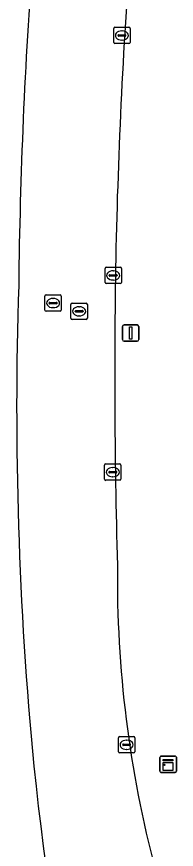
# Model space of a CAD drawing. Extents: x 154324 to 155744, y 382937 to 384188.
# Drawn here: x 155190.1 to 155199.8, y 383248.9 to 383299.8 of the extents above; entities that cross this region are included whole.
import ezdxf

# ---------------------------------------------------------------- set-up
doc = ezdxf.new("R2010")
doc.units = 0
for name, color, linetype in [('IMGEO_Groenvoorziening', 7, 'Continuous'), ('IMGEO_Kast', 7, 'Continuous'), ('IMGEO_Kolk', 7, 'Continuous'), ('IMGEO_Lichtmast', 7, 'Continuous'), ('IMGEO_Rijbaan_lokaal_gesloten', 7, 'Continuous'), ('IMGEO_Rioolput', 7, 'Continuous')]:
    doc.layers.add(name, color=color, linetype=linetype)

msp = doc.modelspace()

# ---------------------------------------------------------------- linework, layer by layer
at = {"layer": 'IMGEO_Groenvoorziening'}
for centre, radius, start, end in [((155564.739, 383277.054), 368.714, 175.45098, 178.56581), ((155497.236, 383280.187), 307.058, 175.61422, 179.41254), ((155592.758, 383277.789), 396.708, 178.77323, 181.66718), ((155417.168, 383275.773), 227.1, 178.09173, 185.50637), ((155265.712, 383265.471), 69.498, 179.36057, 194.88568), ((155421.486, 383278.5), 231.671, 186.07524, 195.77284)]:
    msp.add_arc(centre, radius, start, end, dxfattribs=at)
at = {"layer": 'IMGEO_Kast'}
for p, q in [((155198.813, 383253.68), (155198.813, 383254.521)), ((155198.813, 383254.521), (155198.813, 383253.68)), ((155198.888, 383254.605), (155199.729, 383254.605)), ((155199.729, 383254.605), (155198.888, 383254.605)), ((155199.813, 383254.53), (155199.813, 383253.689)), ((155199.813, 383253.689), (155199.813, 383254.53)), ((155199.738, 383253.605), (155198.897, 383253.605)), ((155198.897, 383253.605), (155199.738, 383253.605))]:
    msp.add_line(p, q, dxfattribs=at)
for points in [[(155199.008, 383254.395), (155199.608, 383254.395), (155199.608, 383254.31), (155199.008, 383254.31), (155199.008, 383254.395)], [(155199.008, 383254.22), (155199.608, 383254.22), (155199.608, 383253.731), (155199.008, 383253.731), (155199.008, 383254.22)]]:
    msp.add_lwpolyline(points, dxfattribs=at)
msp.add_circle((155199.092, 383254.069), 0.0377, dxfattribs=at)
for centre, start, end in [((155198.891, 383254.527), 92.4484, 184.2845), ((155198.891, 383254.527), 92.4484, 184.2845), ((155199.735, 383254.527), 2.4484, 94.2845), ((155199.735, 383254.527), 2.4484, 94.2845), ((155198.891, 383253.683), 182.4484, 274.2845), ((155198.891, 383253.683), 182.4484, 274.2845), ((155199.735, 383253.683), 272.4484, 4.2845), ((155199.735, 383253.683), 272.4484, 4.2845)]:
    msp.add_arc(centre, 0.0779, start, end, dxfattribs=at)
at = {"layer": 'IMGEO_Kolk'}
for p, q in [((155195.991, 383298.185), (155195.991, 383299.037)), ((155196.066, 383299.111), (155196.918, 383299.111)), ((155196.479, 383298.891), (155196.504, 383298.891)), ((155196.992, 383299.037), (155196.992, 383298.185)), ((155196.25, 383298.605), (155196.25, 383298.617)), ((155196.688, 383298.568), (155196.29, 383298.568)), ((155196.293, 383298.654), (155196.691, 383298.654)), ((155196.502, 383298.331), (155196.477, 383298.331)), ((155196.734, 383298.617), (155196.734, 383298.605)), ((155196.918, 383298.111), (155196.066, 383298.111)), ((155195.46, 383283.531), (155195.46, 383284.383)), ((155195.535, 383284.457), (155196.387, 383284.457)), ((155195.762, 383284), (155196.16, 383284)), ((155195.948, 383284.237), (155195.973, 383284.237)), ((155196.461, 383284.383), (155196.461, 383283.531)), ((155195.719, 383283.951), (155195.719, 383283.963)), ((155196.157, 383283.914), (155195.759, 383283.914)), ((155195.971, 383283.677), (155195.946, 383283.677)), ((155196.203, 383283.963), (155196.203, 383283.951)), ((155196.387, 383283.457), (155195.535, 383283.457)), ((155195.434, 383271.518), (155195.434, 383272.37)), ((155195.509, 383272.444), (155196.361, 383272.444)), ((155196.435, 383272.37), (155196.435, 383271.518)), ((155195.693, 383271.938), (155195.693, 383271.95)), ((155196.131, 383271.901), (155195.733, 383271.901)), ((155195.736, 383271.987), (155196.134, 383271.987)), ((155195.922, 383272.224), (155195.947, 383272.224)), ((155196.177, 383271.95), (155196.177, 383271.938)), ((155196.361, 383271.444), (155195.509, 383271.444)), ((155195.945, 383271.664), (155195.92, 383271.664)), ((155196.278, 383254.867), (155196.278, 383255.719)), ((155196.353, 383255.793), (155197.205, 383255.793)), ((155196.766, 383255.573), (155196.791, 383255.573)), ((155197.279, 383255.719), (155197.279, 383254.867)), ((155196.537, 383255.287), (155196.537, 383255.299)), ((155196.975, 383255.25), (155196.577, 383255.25)), ((155196.58, 383255.336), (155196.978, 383255.336)), ((155196.789, 383255.013), (155196.764, 383255.013)), ((155197.021, 383255.299), (155197.021, 383255.287)), ((155197.205, 383254.793), (155196.353, 383254.793))]:
    msp.add_line(p, q, dxfattribs=at)
for points in [[(155195.991, 383298.185), (155195.991, 383299.037)], [(155196.066, 383299.111), (155196.918, 383299.111)], [(155196.992, 383299.037), (155196.992, 383298.185)], [(155196.918, 383298.111), (155196.066, 383298.111)], [(155195.46, 383283.531), (155195.46, 383284.383)], [(155195.535, 383284.457), (155196.387, 383284.457)], [(155196.461, 383284.383), (155196.461, 383283.531)], [(155196.387, 383283.457), (155195.535, 383283.457)], [(155195.434, 383271.518), (155195.434, 383272.37)], [(155195.509, 383272.444), (155196.361, 383272.444)], [(155196.435, 383272.37), (155196.435, 383271.518)], [(155196.361, 383271.444), (155195.509, 383271.444)], [(155196.278, 383254.867), (155196.278, 383255.719)], [(155196.353, 383255.793), (155197.205, 383255.793)], [(155197.279, 383255.719), (155197.279, 383254.867)], [(155197.205, 383254.793), (155196.353, 383254.793)]]:
    msp.add_lwpolyline(points, dxfattribs=at)
for centre, radius, start, end in [((155196.068, 383299.035), 0.0765, 91.552, 178.448), ((155196.068, 383299.035), 0.0765, 91.552, 178.448), ((155196.916, 383299.035), 0.0765, 1.552, 88.448), ((155196.916, 383299.035), 0.0765, 1.552, 88.448), ((155196.29, 383298.614), 0.0403, 85.8775, 175.7526), ((155196.287, 383298.604), 0.0366, 178.938, 274.7102), ((155196.691, 383298.611), 0.043, 264.8664, 352.4533), ((155196.695, 383298.616), 0.0386, 1.7309, 96.639), ((155196.068, 383298.187), 0.0765, 181.552, 268.448), ((155196.068, 383298.187), 0.0765, 181.552, 268.448), ((155196.916, 383298.187), 0.0765, 271.552, 358.448), ((155196.916, 383298.187), 0.0765, 271.552, 358.448), ((155195.537, 383284.381), 0.0765, 91.552, 178.448), ((155195.537, 383284.381), 0.0765, 91.552, 178.448), ((155195.759, 383283.96), 0.0403, 85.8775, 175.7526), ((155196.164, 383283.962), 0.0386, 1.7309, 96.639), ((155196.385, 383284.381), 0.0765, 1.552, 88.448), ((155196.385, 383284.381), 0.0765, 1.552, 88.448), ((155195.537, 383283.533), 0.0765, 181.552, 268.448), ((155195.537, 383283.533), 0.0765, 181.552, 268.448), ((155195.756, 383283.95), 0.0366, 178.938, 274.7102), ((155196.16, 383283.957), 0.043, 264.8664, 352.4533), ((155196.385, 383283.533), 0.0765, 271.552, 358.448), ((155196.385, 383283.533), 0.0765, 271.552, 358.448), ((155195.511, 383272.368), 0.0765, 91.552, 178.448), ((155195.511, 383272.368), 0.0765, 91.552, 178.448), ((155196.359, 383272.368), 0.0765, 1.552, 88.448), ((155196.359, 383272.368), 0.0765, 1.552, 88.448), ((155195.733, 383271.947), 0.0403, 85.8775, 175.7526), ((155195.73, 383271.937), 0.0366, 178.938, 274.7102), ((155196.134, 383271.944), 0.043, 264.8664, 352.4533), ((155196.138, 383271.949), 0.0386, 1.7309, 96.639), ((155195.511, 383271.52), 0.0765, 181.552, 268.448), ((155195.511, 383271.52), 0.0765, 181.552, 268.448), ((155196.359, 383271.52), 0.0765, 271.552, 358.448), ((155196.359, 383271.52), 0.0765, 271.552, 358.448), ((155196.355, 383255.717), 0.0765, 91.552, 178.448), ((155196.355, 383255.717), 0.0765, 91.552, 178.448), ((155197.203, 383255.717), 0.0765, 1.552, 88.448), ((155197.203, 383255.717), 0.0765, 1.552, 88.448), ((155196.577, 383255.296), 0.0403, 85.8775, 175.7526), ((155196.574, 383255.286), 0.0366, 178.938, 274.7102), ((155196.978, 383255.293), 0.043, 264.8664, 352.4533), ((155196.982, 383255.298), 0.0386, 1.7309, 96.639), ((155196.355, 383254.869), 0.0765, 181.552, 268.448), ((155196.355, 383254.869), 0.0765, 181.552, 268.448), ((155197.203, 383254.869), 0.0765, 271.552, 358.448), ((155197.203, 383254.869), 0.0765, 271.552, 358.448)]:
    msp.add_arc(centre, radius, start, end, dxfattribs=at)
for centre, major_axis, ratio, start_param, end_param in [((155196.478, 383298.611), (-0.387, 0.002), 0.722429, 4.712389, 7.853982), ((155196.503, 383298.611), (-0.39, 0.002), 0.717154, 1.570796, 4.712389), ((155195.947, 383283.957), (-0.387, 0.002), 0.722429, 4.712389, 7.853982), ((155195.972, 383283.957), (-0.39, 0.002), 0.717154, 1.570796, 4.712389), ((155195.921, 383271.944), (-0.387, 0.002), 0.722429, 4.712389, 7.853982), ((155195.946, 383271.944), (-0.39, 0.002), 0.717154, 1.570796, 4.712389), ((155196.765, 383255.293), (-0.387, 0.002), 0.722429, 4.712389, 7.853982), ((155196.79, 383255.293), (-0.39, 0.002), 0.717154, 1.570796, 4.712389)]:
    msp.add_ellipse(centre, major_axis=major_axis, ratio=ratio, start_param=start_param, end_param=end_param, dxfattribs=at)
at = {"layer": 'IMGEO_Lichtmast'}
for p, q in [((155196.626, 383280.938), (155197.416, 383280.938)), ((155197.416, 383280.938), (155196.626, 383280.938)), ((155196.526, 383280.038), (155196.526, 383280.838)), ((155196.526, 383280.838), (155196.526, 383280.038)), ((155197.516, 383280.838), (155197.516, 383280.038)), ((155197.516, 383280.038), (155197.516, 383280.838)), ((155197.416, 383279.938), (155196.626, 383279.938)), ((155196.626, 383279.938), (155197.416, 383279.938))]:
    msp.add_line(p, q, dxfattribs=at)
msp.add_lwpolyline([(155196.946, 383280.813), (155197.096, 383280.813), (155197.096, 383280.063), (155196.946, 383280.063), (155196.946, 383280.813)], dxfattribs=at)
for centre, start, end in [((155196.626, 383280.838), 90, 180), ((155196.626, 383280.838), 90, 180), ((155197.416, 383280.838), 0, 90), ((155197.416, 383280.838), 360, 90), ((155196.626, 383280.038), 180, 270), ((155196.626, 383280.038), 180, 270), ((155197.416, 383280.038), 270, 0), ((155197.416, 383280.038), 270, 0)]:
    msp.add_arc(centre, 0.1, start, end, dxfattribs=at)
at = {"layer": 'IMGEO_Rijbaan_lokaal_gesloten'}
for centre, radius, start, end in [((155564.739, 383277.054), 368.714, 175.45098, 178.56581), ((155497.236, 383280.187), 307.058, 175.61422, 179.41254), ((155592.758, 383277.789), 396.708, 178.77323, 181.66718), ((155417.168, 383275.773), 227.1, 178.09173, 185.50637), ((155265.712, 383265.471), 69.498, 179.36057, 194.88568), ((155421.486, 383278.5), 231.671, 186.07524, 195.77284)]:
    msp.add_arc(centre, radius, start, end, dxfattribs=at)
at = {"layer": 'IMGEO_Rioolput'}
for p, q in [((155191.789, 383281.843), (155191.789, 383282.695)), ((155191.864, 383282.769), (155192.716, 383282.769)), ((155192.277, 383282.549), (155192.302, 383282.549)), ((155192.79, 383282.695), (155192.79, 383281.843)), ((155192.048, 383282.263), (155192.048, 383282.275)), ((155192.486, 383282.226), (155192.088, 383282.226)), ((155192.091, 383282.312), (155192.489, 383282.312)), ((155192.3, 383281.989), (155192.275, 383281.989)), ((155192.532, 383282.275), (155192.532, 383282.263)), ((155193.381, 383281.339), (155193.381, 383282.191)), ((155193.456, 383282.265), (155194.308, 383282.265)), ((155193.869, 383282.045), (155193.894, 383282.045)), ((155194.382, 383282.191), (155194.382, 383281.339)), ((155192.716, 383281.769), (155191.864, 383281.769)), ((155193.64, 383281.759), (155193.64, 383281.771)), ((155194.078, 383281.722), (155193.68, 383281.722)), ((155193.683, 383281.808), (155194.081, 383281.808)), ((155193.892, 383281.485), (155193.867, 383281.485)), ((155194.124, 383281.771), (155194.124, 383281.759)), ((155194.308, 383281.265), (155193.456, 383281.265))]:
    msp.add_line(p, q, dxfattribs=at)
for points in [[(155191.789, 383281.843), (155191.789, 383282.695)], [(155191.864, 383282.769), (155192.716, 383282.769)], [(155192.79, 383282.695), (155192.79, 383281.843)], [(155193.381, 383281.339), (155193.381, 383282.191)], [(155193.456, 383282.265), (155194.308, 383282.265)], [(155194.382, 383282.191), (155194.382, 383281.339)], [(155192.716, 383281.769), (155191.864, 383281.769)], [(155194.308, 383281.265), (155193.456, 383281.265)]]:
    msp.add_lwpolyline(points, dxfattribs=at)
for centre, radius, start, end in [((155191.866, 383282.693), 0.0765, 91.552, 178.448), ((155191.866, 383282.693), 0.0765, 91.552, 178.448), ((155192.714, 383282.693), 0.0765, 1.552, 88.448), ((155192.714, 383282.693), 0.0765, 1.552, 88.448), ((155192.088, 383282.272), 0.0403, 85.8775, 175.7526), ((155192.085, 383282.262), 0.0366, 178.938, 274.7102), ((155192.489, 383282.269), 0.043, 264.8664, 352.4533), ((155192.493, 383282.274), 0.0386, 1.7309, 96.639), ((155193.458, 383282.189), 0.0765, 91.552, 178.448), ((155193.458, 383282.189), 0.0765, 91.552, 178.448), ((155194.306, 383282.189), 0.0765, 1.552, 88.448), ((155194.306, 383282.189), 0.0765, 1.552, 88.448), ((155191.866, 383281.845), 0.0765, 181.552, 268.448), ((155191.866, 383281.845), 0.0765, 181.552, 268.448), ((155192.714, 383281.845), 0.0765, 271.552, 358.448), ((155192.714, 383281.845), 0.0765, 271.552, 358.448), ((155193.68, 383281.768), 0.0403, 85.8775, 175.7526), ((155193.677, 383281.758), 0.0366, 178.938, 274.7102), ((155194.081, 383281.765), 0.043, 264.8664, 352.4533), ((155194.085, 383281.77), 0.0386, 1.7309, 96.639), ((155193.458, 383281.341), 0.0765, 181.552, 268.448), ((155193.458, 383281.341), 0.0765, 181.552, 268.448), ((155194.306, 383281.341), 0.0765, 271.552, 358.448), ((155194.306, 383281.341), 0.0765, 271.552, 358.448)]:
    msp.add_arc(centre, radius, start, end, dxfattribs=at)
for centre, major_axis, ratio, start_param, end_param in [((155192.276, 383282.269), (-0.387, 0.002), 0.722429, 4.712389, 7.853982), ((155192.301, 383282.269), (-0.39, 0.002), 0.717154, 1.570796, 4.712389), ((155193.868, 383281.765), (-0.387, 0.002), 0.722429, 4.712389, 7.853982), ((155193.893, 383281.765), (-0.39, 0.002), 0.717154, 1.570796, 4.712389)]:
    msp.add_ellipse(centre, major_axis=major_axis, ratio=ratio, start_param=start_param, end_param=end_param, dxfattribs=at)

doc.saveas('drawing.dxf')
